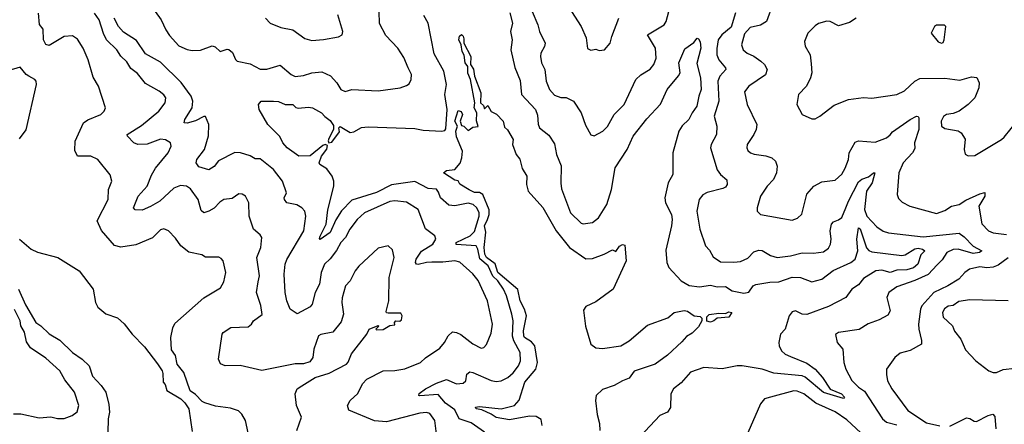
# Model space of a CAD drawing. Extents: x 1552033 to 1694788, y 811965 to 917215.
# Tile 495 of 632: x 1654317 to 1660242, y 877343 to 879775. Entities that reach past the tile are written whole.
import ezdxf

# ---------------------------------------------------------------- set-up
doc = ezdxf.new("R2010")
doc.units = 0

msp = doc.modelspace()

# ---------------------------------------------------------------- linework, layer by layer
at = {"layer": '0CON20XD'}
for points in [[(1657400.6, 879825), (1657435.5, 879745), (1657445.5, 879705), (1657478.7, 879635), (1657475.4, 879615), (1657453.1, 879575), (1657450.6, 879555), (1657458.1, 879515), (1657476.4, 879475), (1657485.4, 879405), (1657505, 879355.8), (1657535, 879321.4), (1657573, 879307), (1657605, 879307.5), (1657649.2, 879285), (1657695.5, 879215.5), (1657721.5, 879141.5), (1657755, 879083.3), (1657775, 879076.2), (1657826.7, 879105), (1657855, 879133.3), (1657894.4, 879205), (1657955.6, 879265), (1658024.4, 879415), (1658055, 879444.4), (1658112, 879478), (1658133.1, 879505), (1658147.3, 879545), (1658142.5, 879605), (1658096, 879685), (1658196.5, 879745), (1658207.5, 879765), (1658238.8, 879885)], [(1655132.2, 879825), (1655168.5, 879775), (1655195.8, 879715), (1655219.4, 879679.4), (1655275, 879617.7), (1655325, 879595.3), (1655355, 879589.7), (1655405, 879592.1), (1655475, 879618.7), (1655492.9, 879612.9), (1655523.6, 879583.6), (1655565, 879597.5), (1655575, 879595.6), (1655597.3, 879577.3), (1655615, 879535.8), (1655625.9, 879525.9), (1655705, 879510.9), (1655765, 879477.3), (1655805, 879477.1), (1655885, 879502.5), (1655950, 879445), (1655975, 879434.6), (1656025, 879439.5), (1656075, 879456.4), (1656135, 879462.5), (1656187.8, 879437.8), (1656226.1, 879396.1), (1656249.2, 879355), (1656275, 879343.3), (1656315.9, 879355.9), (1656475, 879348.6), (1656606.4, 879366.4), (1656645, 879378.8), (1656660, 879390), (1656672.5, 879415), (1656674.2, 879445), (1656655, 879486.2), (1656628.3, 879548.3), (1656592, 879605), (1656520.8, 879680.8), (1656482.6, 879752.6), (1656481.1, 879825)], [(1657638.1, 879825), (1657696.2, 879735)], [(1658850.4, 879869.6), (1658810.6, 879765), (1658775, 879742.5), (1658712.4, 879727.6), (1658679.4, 879690.6), (1658661.9, 879625), (1658670, 879595), (1658694.1, 879574.1), (1658736, 879556), (1658777.5, 879525), (1658798.6, 879505), (1658815.8, 879475), (1658805.4, 879444.6), (1658704.2, 879375), (1658679.1, 879340.9), (1658695.7, 879265), (1658752.5, 879145), (1658748.6, 879115), (1658734.6, 879085.4), (1658695.8, 879025), (1658692.5, 879005), (1658699.7, 878989.7), (1658715.6, 878975.6), (1658737.4, 878967.4), (1658807.4, 878957.4), (1658843.3, 878945), (1658865.5, 878925.5), (1658875.6, 878895), (1658871.4, 878855), (1658854.3, 878815), (1658814.6, 878775.4), (1658774.3, 878715), (1658754.2, 878645), (1658755.8, 878625), (1658775, 878604.3), (1658965, 878570), (1658997.6, 878582.4), (1659023.6, 878606.4), (1659054, 878726), (1659095.6, 878775), (1659145, 878800), (1659225, 878810), (1659265, 878847.1), (1659285, 878882), (1659304.3, 878935), (1659308.6, 878975), (1659345, 879038.6), (1659365, 879046.7), (1659465, 879038.2), (1659534.4, 879065), (1659555, 879082.5), (1659569.8, 879100.2), (1659675, 879175.4), (1659715, 879195.6), (1659725, 879193.8), (1659728.5, 879185), (1659728.9, 879115), (1659702.3, 879035), (1659705, 879000), (1659690, 878975), (1659634.3, 878915.7), (1659607.1, 878855), (1659597.8, 878725), (1659605, 878701.2), (1659628.3, 878678.3), (1659673.3, 878655), (1659835, 878610.6), (1659885, 878628.1), (1659925, 878653.5), (1659970, 878665), (1660010, 878690), (1660095, 878727.5), (1660126.1, 878736.1), (1660125.5, 878715), (1660089.3, 878655), (1660107.8, 878547.8), (1660148, 878505), (1660175, 878493.3), (1660255, 878483.5)], [(1655691.7, 877291.7), (1655675.7, 877365.7), (1655654.3, 877404.3), (1655634.2, 877424.2), (1655585, 877440), (1655495, 877452.5), (1655431.2, 877471.2), (1655415, 877478.8), (1655375, 877522), (1655343.2, 877543.2), (1655305, 877653.3), (1655263.9, 877703.9), (1655255.5, 877755.5), (1655231.3, 877791.3), (1655226.9, 877865), (1655238.3, 877921.7), (1655250.4, 877949.6), (1655425, 878104), (1655526.4, 878163.6), (1655545, 878200), (1655557.8, 878255), (1655542, 878325), (1655530.3, 878340.3), (1655515, 878348), (1655435, 878348), (1655412.3, 878362.3), (1655335, 878378.1), (1655286.7, 878415), (1655255, 878460.8), (1655212.5, 878505), (1655185, 878518.6), (1655165, 878512.5), (1655115.5, 878464.5), (1655015, 878421.9), (1654925, 878407.1), (1654887.8, 878417.8), (1654808.8, 878508.8), (1654784.2, 878565), (1654849.4, 878695), (1654851.9, 878755), (1654870.8, 878805), (1654861.7, 878841.7), (1654788, 878935), (1654745, 878955.4), (1654665, 878954.3), (1654648.3, 878988.3), (1654650.9, 879045), (1654700.8, 879155), (1654726.1, 879173.9), (1654806, 879205), (1654826, 879225), (1654832.5, 879245), (1654791.4, 879375), (1654759.8, 879429.8), (1654730, 879535), (1654699.1, 879605), (1654665, 879657.5), (1654635, 879678.1), (1654585, 879674.5), (1654495, 879620.6), (1654475, 879627.1), (1654461.2, 879655), (1654457.4, 879717.4), (1654436.4, 879746.4), (1654430.8, 879815)], [(1656015, 877573.5), (1656095.4, 877624.6), (1656179.4, 877650.6), (1656283.8, 877705), (1656294.3, 877715.7), (1656314.6, 877765.4), (1656406.7, 877885), (1656420, 877915), (1656475, 877937.5), (1656478.3, 877931.7), (1656460, 877915), (1656465, 877910), (1656505, 877913.3), (1656545, 877937.5), (1656575, 877940), (1656572.5, 877955), (1656580, 877965), (1656605, 877962.5), (1656615, 877970), (1656618.8, 877995), (1656610.7, 878010.7), (1656535, 878010), (1656525, 878013.3), (1656521.7, 878021.7), (1656538.1, 878085), (1656540.9, 878225), (1656571.4, 878345), (1656561.2, 878391.2), (1656535, 878416.2), (1656475, 878402), (1656357.2, 878292.8), (1656335.7, 878265), (1656305.6, 878205), (1656277.1, 878175), (1656257.8, 878102.2), (1656255.6, 878075), (1656266.5, 878005), (1656252.2, 877957.8), (1656202.5, 877897.5), (1656128.3, 877881.7), (1656115, 877873.8), (1656086.7, 877795), (1656080.8, 877745), (1656062.7, 877717.3), (1656025.4, 877705.4), (1655975, 877706.3), (1655775, 877666.4), (1655643.1, 877696.9), (1655554.5, 877694.5), (1655525, 877707.1), (1655513.6, 877733.6), (1655535.7, 877884.3), (1655542, 877895), (1655587.5, 877925), (1655691.7, 877928.3), (1655712, 877945), (1655724.5, 877965.5), (1655776.6, 878003.4), (1655767.9, 878057.9), (1655742.1, 878135), (1655751.3, 878198.7), (1655759.6, 878235), (1655743.6, 878345), (1655768.2, 878405), (1655774.4, 878465), (1655765, 878482.5), (1655724.4, 878515), (1655698.1, 878595), (1655695.5, 878675), (1655675, 878714.2), (1655655, 878725.8), (1655635, 878728.6), (1655595, 878701.1), (1655545, 878693.3), (1655521.1, 878678.9), (1655487.1, 878642.9), (1655455, 878623.3), (1655425, 878614.4), (1655408.8, 878628.8), (1655391.9, 878695), (1655345, 878758.2), (1655320, 878775), (1655285, 878777.7), (1655245, 878761.8), (1655159.7, 878685), (1655105, 878652), (1655055, 878630), (1655012.6, 878632.6), (1655002.1, 878645), (1655029.2, 878715), (1655083.4, 878775), (1655110.3, 878840.3), (1655135, 878883.2), (1655210.9, 878975), (1655228.1, 879015), (1655224.3, 879035), (1655195, 879052.5), (1655165, 879057.2), (1655085, 879027), (1655027.5, 879025), (1655004.7, 879034.7), (1654965.7, 879075), (1654962.9, 879085), (1655050.1, 879139.9), (1655154.5, 879225), (1655192.2, 879275), (1655195.6, 879305), (1655183.8, 879323.8), (1655156.5, 879346.5), (1655075, 879391.9), (1655025, 879451.9), (1654985, 879481.4), (1654961.9, 879521.9), (1654925.9, 879555.9), (1654901.5, 879595), (1654839.6, 879655), (1654821.5, 879691.5), (1654796.2, 879775), (1654767.2, 879815)], [(1655452.7, 879077.3), (1655455.5, 879145), (1655435, 879193.3), (1655425, 879194), (1655375, 879166.7), (1655325, 879153.2), (1655306.7, 879155), (1655310.6, 879175), (1655354.2, 879245), (1655359.2, 879285), (1655348.2, 879315), (1655287.8, 879397.8), (1655165, 879520.6), (1655075, 879570.8), (1655020.6, 879650.6), (1654941.1, 879701.1), (1654911.1, 879735), (1654885, 879785.3)], [(1657115, 877296.2), (1657035, 877350.8), (1656961.1, 877375), (1656935, 877430), (1656879.1, 877469.1), (1656835, 877522.1), (1656725, 877513.1), (1656720, 877515), (1656722, 877528), (1656759.2, 877555), (1656825, 877589.7), (1656885, 877612.1), (1656945, 877586.7), (1656985, 877589.4), (1657002.9, 877605), (1657007.1, 877645), (1657025, 877657.3), (1657045, 877654.5), (1657155.3, 877605.3), (1657185, 877599.6), (1657215, 877603.6), (1657255, 877623.5), (1657287.7, 877652.3), (1657317.9, 877695), (1657330, 877725), (1657329.6, 877775), (1657291.1, 877845), (1657283.2, 877873.2), (1657285.8, 877965), (1657279.7, 878005), (1657246.8, 878115), (1657227.6, 878155), (1657193.9, 878205), (1657163.5, 878233.5), (1657137.1, 878295), (1657086.7, 878336.7), (1657075, 878395.6), (1657065, 878414.7), (1656943.8, 878423.8), (1656944.6, 878435.4), (1657027.5, 878475), (1657055, 878502.7), (1657082.9, 878595), (1657082.2, 878615), (1657067.9, 878645), (1657045.6, 878665), (1657015, 878673.2), (1656935, 878655.2), (1656899.7, 878659.7), (1656850.3, 878705), (1656838.4, 878738.4), (1656825, 878755.9), (1656775, 878760.8), (1656695, 878802.9), (1656555, 878783.2), (1656465, 878737), (1656315, 878690.5), (1656253.6, 878626.4), (1656218.8, 878571.2), (1656184.7, 878495), (1656125, 878453.1), (1656120.7, 878460.7), (1656124.4, 878474.4), (1656160.8, 878545), (1656171.7, 878631.7), (1656207.8, 878775), (1656207.9, 878805), (1656196.8, 878835), (1656165, 878879.6), (1656123.8, 878905), (1656120, 878915), (1656132.5, 878955), (1656165, 878997.5), (1656169.4, 879019.4), (1656155, 879024), (1656140.8, 879019.2), (1656065, 878956.7), (1655997.5, 878955), (1655926.7, 879005), (1655901.2, 879035), (1655882.3, 879072.3), (1655810, 879145), (1655758.8, 879235), (1655754.3, 879265.7), (1655770, 879285), (1655844.2, 879285.8), (1655875, 879283.3), (1655915, 879266), (1655960, 879265), (1655978.3, 879248.3), (1655993.6, 879243.6), (1656055, 879248.8), (1656080, 879245), (1656133.3, 879215), (1656152.7, 879192.7), (1656185, 879170), (1656205, 879140), (1656206.2, 879115), (1656178.3, 879061.7), (1656173.8, 879046.2), (1656177.5, 879035), (1656195, 879038), (1656240.7, 879100.7), (1656238, 879125), (1656245, 879133.8), (1656305, 879097.8), (1656328.6, 879101.4), (1656373.2, 879126.8), (1656415, 879130.6), (1656695, 879121.5), (1656745, 879111.5), (1656855, 879105.7), (1656875, 879108.8), (1656881.1, 879118.9), (1656890.1, 879235), (1656876.4, 879325), (1656885.9, 879385), (1656870.4, 879465), (1656810.7, 879570.7), (1656774.3, 879755), (1656749.7, 879799.7)], [(1655796, 879785), (1655824.4, 879754.4), (1655888.1, 879728.1), (1655960, 879715), (1656032.6, 879662.6), (1656075, 879650.4), (1656145, 879655.5), (1656235, 879672), (1656256.7, 879685), (1656262, 879705), (1656231.4, 879805)], [(1657267.1, 879817.1), (1657282, 879755), (1657270.7, 879705), (1657281.1, 879655), (1657271.9, 879595), (1657297.1, 879487.1), (1657329.6, 879409.6), (1657336.2, 879325), (1657420.7, 879235), (1657432.3, 879202.3), (1657437, 879147), (1657446.2, 879125), (1657501.5, 879081.5), (1657535, 879028), (1657547.1, 878965), (1657576.4, 878896.4), (1657573.2, 878793.2), (1657577.5, 878757.5), (1657631.8, 878615), (1657695, 878552), (1657708, 878548), (1657765, 878555.7), (1657800, 878585), (1657850, 878665), (1657879.1, 878755), (1657901.3, 878885), (1657973.8, 878995), (1658009.1, 879075), (1658090.5, 879179.5), (1658172.6, 879267.4), (1658213.7, 879356.3), (1658281.5, 879438.5), (1658291.8, 879455), (1658284.7, 879515), (1658320.7, 879599.3), (1658375, 879638.2), (1658395, 879663.8), (1658401.2, 879661.2), (1658411.4, 879641.4), (1658415.3, 879605), (1658391.9, 879511.9), (1658414.1, 879425), (1658418.4, 879355), (1658403.9, 879315), (1658392.7, 879255), (1658363.7, 879215), (1658344.6, 879175), (1658302.9, 879137.1), (1658283.6, 879105), (1658248, 878975), (1658247.1, 878845), (1658220.5, 878795), (1658199.4, 878705), (1658204.2, 878674.3), (1658240, 878605), (1658243.1, 878575), (1658239.6, 878535), (1658205, 878390), (1658210.6, 878315), (1658224.2, 878285), (1658298, 878205), (1658345, 878176.5), (1658408.3, 878168.3), (1658475, 878178.5), (1658515, 878168.8), (1658565, 878171.5), (1658605.3, 878145.3), (1658675, 878131.8), (1658705, 878137.8), (1658732.1, 878175), (1658746.3, 878183.7), (1658832.3, 878197.7), (1658885, 878199.5), (1658965, 878227.8), (1659015, 878224.6), (1659085, 878199.7), (1659145, 878214.4), (1659213.1, 878266.9), (1659319.5, 878315), (1659344.6, 878335), (1659361.8, 878385), (1659354, 878455), (1659365, 878524), (1659375, 878517.5), (1659412.8, 878402.8)], [(1657696.2, 879735), (1657725.7, 879665.7), (1657735, 879601.2), (1657755, 879592), (1657785, 879597.5), (1657805, 879590), (1657836.7, 879595), (1657871.2, 879635), (1657880, 879675), (1657923.1, 879785)], [(1658625, 879816.2), (1658599.7, 879730.3), (1658542, 879685), (1658520, 879655), (1658511.5, 879601.5), (1658512.7, 879565), (1658523.9, 879535), (1658565.4, 879485), (1658566.2, 879475), (1658531.5, 879435), (1658519.4, 879405), (1658524.7, 879285), (1658496, 879195), (1658512.2, 879135), (1658511.4, 879085), (1658477.8, 879025), (1658473.5, 879005), (1658515, 878872.9), (1658534.7, 878844.7), (1658572.6, 878812.6), (1658575.4, 878784.6), (1658565, 878769.2), (1658549.4, 878760.6), (1658453.8, 878736.2), (1658427.2, 878722.8), (1658406.2, 878693.8), (1658392.1, 878625), (1658410, 878515), (1658444.4, 878415), (1658468.9, 878388.9), (1658490.2, 878350.2), (1658535, 878320), (1658615, 878317.1), (1658655, 878321.9), (1658698.5, 878341.5), (1658735, 878380), (1658765, 878390.5), (1658785, 878387.8), (1658835, 878357.3), (1658875, 878346.5), (1658955, 878355.4), (1659025, 878373.5), (1659095, 878370.8), (1659155, 878380.6), (1659185, 878401.4), (1659196.7, 878425), (1659200.4, 878455), (1659194.7, 878505), (1659203.3, 878546.7), (1659215, 878560.6), (1659245, 878571.1), (1659265, 878585.6), (1659289.7, 878645), (1659304.2, 878685), (1659365, 878800.7), (1659385, 878815.8), (1659425, 878829.6), (1659455, 878855.5), (1659464.1, 878854.1), (1659447.1, 878795), (1659412.5, 878745), (1659401.9, 878635), (1659415, 878594.6), (1659475, 878530.4), (1659514, 878504), (1659545, 878492.9), (1659755, 878468.9), (1659971.1, 878491.1), (1660000.4, 878470.4), (1660055, 878413.6), (1660106.7, 878385), (1660094, 878375), (1660055, 878369.4), (1659965, 878396), (1659935, 878394.2), (1659896.7, 878375), (1659868.8, 878331.2), (1659839.1, 878300.9), (1659785, 878243.6), (1659705, 878208.2), (1659595, 878170), (1659548.1, 878135), (1659535.5, 878104.5), (1659555.5, 878025), (1659541.6, 877998.4), (1659488.8, 877971.2), (1659422.7, 877947.3), (1659368.3, 877911.7), (1659245, 877895.5), (1659227.5, 877882.5), (1659237.5, 877835), (1659270, 877795), (1659277.1, 877715), (1659287.9, 877675), (1659325, 877605.8), (1659365, 877565.5), (1659401, 877541), (1659509.1, 877375), (1659534.4, 877355), (1659595, 877340)], [(1659350, 879785), (1659310.7, 879759.3), (1659245, 879739.2), (1659195, 879764), (1659174.1, 879765.9), (1659125, 879752), (1659105, 879738), (1659059.2, 879695), (1659039.2, 879645), (1659045, 879616.7), (1659074.5, 879564.5), (1659079.4, 879509.4), (1659083.5, 879455), (1659076.7, 879425), (1659051.9, 879375), (1659004.2, 879325), (1658992.9, 879265), (1659026.1, 879206.1), (1659085, 879178.8), (1659105, 879180), (1659133.3, 879195), (1659218.5, 879261.5), (1659305, 879295.5), (1659395, 879307.8), (1659445, 879303.1), (1659595, 879325.7), (1659641.4, 879348.6), (1659705, 879405.6), (1659735, 879421.5), (1659885, 879424.7), (1659975, 879411.8), (1660045, 879431.4), (1660076.8, 879426.8), (1660092, 879395), (1660090, 879365), (1660064.4, 879305), (1660025.3, 879264.7), (1659971.2, 879225), (1659935, 879211.5), (1659895, 879206.2), (1659876.8, 879193.2)], [(1659865, 879633.8), (1659875, 879637.5), (1659881.2, 879655), (1659890, 879735), (1659881.7, 879741.7), (1659835, 879742.5), (1659823.3, 879735), (1659802.5, 879695), (1659845, 879642.5), (1659865, 879633.8)], [(1657153.9, 877403.9), (1657099.2, 877429.2), (1657063.3, 877435), (1657060, 877445), (1657085, 877449.5), (1657215, 877436.1), (1657295, 877456.4), (1657322.7, 877487.3), (1657357.8, 877595), (1657423, 877675), (1657432.8, 877715), (1657418, 877815), (1657397.8, 877837.8), (1657355.6, 877865), (1657350.4, 877875), (1657348.4, 877905), (1657367.1, 877995), (1657355.7, 878035.7), (1657328.6, 878085), (1657313.9, 878153.9), (1657195, 878254.5), (1657177.6, 878307.6), (1657126.4, 878345), (1657116.2, 878365), (1657111.8, 878405), (1657122.6, 878497.4), (1657113.6, 878535), (1657132.2, 878575), (1657142.3, 878605), (1657143, 878633), (1657104.6, 878724.6), (1657085, 878735.8), (1657055, 878735.5), (1657021.7, 878751.7), (1656965.9, 878785.9), (1656955, 878807.5), (1656935, 878810), (1656867.1, 878855), (1656885, 878867.7), (1656935.9, 878874.1), (1656967.6, 878912.4), (1656978.5, 878945), (1656981.2, 878985), (1656945, 879071.2), (1656942.7, 879105), (1656951.2, 879135), (1656936, 879165), (1656955, 879230), (1656973, 879223), (1656982.5, 879205), (1656967.5, 879165), (1656975, 879140), (1656990, 879135), (1657015, 879110), (1657045, 879130), (1657076, 879134), (1657066.7, 879166.7), (1657068.9, 879215), (1657051.4, 879245), (1657055.6, 879275), (1657030.4, 879415), (1657013.7, 879453.6), (1657013.8, 879493.8), (1656998.1, 879515), (1656992, 879562), (1656979.7, 879585), (1656974.2, 879624.2), (1656960.3, 879655), (1656962.9, 879677.1), (1656975, 879686.2), (1656985.7, 879675.7), (1656989.5, 879660.5), (1656990.5, 879635), (1657031.9, 879555), (1657030, 879505), (1657048.8, 879478.8), (1657054.4, 879435), (1657092.5, 879335), (1657089.2, 879275), (1657108.8, 879258.8), (1657115, 879240), (1657135, 879260), (1657153.6, 879223.6), (1657186.4, 879206.4), (1657227.5, 879165), (1657235, 879130), (1657253, 879113), (1657286.7, 879055), (1657283.3, 879025), (1657304.1, 878964.1), (1657325.9, 878935.9), (1657340, 878880), (1657370, 878835), (1657366.7, 878785), (1657378, 878745), (1657465, 878646), (1657545.8, 878505.8), (1657625.8, 878405.8), (1657725, 878338), (1657765, 878340), (1657835, 878365.8), (1657885, 878392.5), (1657905, 878382.5), (1657926.9, 878413.1), (1657945, 878424.2), (1657959.1, 878419.1), (1657966.9, 878325), (1657888, 878155), (1657785, 878078.2), (1657725, 878051.1), (1657710.5, 878029.5), (1657721.7, 877931.8), (1657754.1, 877824.1), (1657783.3, 877803.3), (1657825, 877797.5), (1657935, 877814.1), (1657985, 877844.6), (1658095, 877939.3), (1658218.1, 877981.9), (1658255, 878014.3), (1658315.9, 878025.9), (1658335, 878023.3), (1658375.8, 877995.8), (1658411.4, 877991.4), (1658421.2, 877981.2), (1658422.9, 877965), (1658401.7, 877928.3), (1658365, 877891.4), (1658330, 877870), (1658302, 877838), (1658215, 877758), (1658141.2, 877705), (1658015, 877662.2), (1657985, 877620), (1657944, 877605), (1657894.5, 877575.5), (1657825, 877551.5), (1657785.6, 877515), (1657782.9, 877485), (1657792.2, 877402.2), (1657806.9, 877346.9), (1657808.8, 877305)], [(1654315, 879060), (1654355, 879112.5), (1654417.5, 879385), (1654415.8, 879405), (1654408, 879415), (1654372, 879435), (1654356, 879446), (1654320, 879490), (1654245, 879467.5)], [(1659876.8, 879193.2), (1659863.1, 879165), (1659865, 879134.4), (1659885, 879120.9), (1659965, 879107.5), (1659983.8, 879095), (1660007.2, 879057.2), (1660000.6, 878995), (1660007.5, 878967.5), (1660025, 878956.2), (1660065, 878958), (1660225, 879054.3), (1660240.7, 879069.3), (1660325, 879173.3)], [(1656825.3, 877285), (1656815.3, 877365.3), (1656785, 877407.5), (1656765, 877413.1), (1656725, 877408.8), (1656525, 877357.3), (1656452.9, 877362.9), (1656297.6, 877427.6), (1656290, 877455), (1656305.7, 877485), (1656351.7, 877528.3), (1656379.6, 877585), (1656405.6, 877615), (1656505, 877663.5), (1656575, 877665.5), (1656634.6, 877675.4), (1656730, 877715), (1656758.3, 877741.7), (1656845, 877800.8), (1656874.3, 877835), (1656895.4, 877874.6), (1656922.1, 877897.9), (1656945, 877895.6), (1656972.2, 877882.2), (1657045, 877825.7), (1657095, 877801.4), (1657110, 877805), (1657126.6, 877823.4), (1657155, 877890), (1657161.5, 877945), (1657132, 878085), (1657076.6, 878206.6), (1657045, 878246.7), (1656965, 878317.3), (1656935, 878325.4), (1656863.4, 878316.6), (1656797.4, 878317.4), (1656765, 878316.3), (1656715, 878303.9), (1656705, 878305.7), (1656699.6, 878315), (1656703.5, 878335), (1656735, 878383.8), (1656802.5, 878425), (1656820.8, 878455), (1656815.7, 878475.7), (1656758.9, 878518.9), (1656715.6, 878635), (1656645, 878678.2), (1656575, 878687.1), (1656545, 878682.1), (1656392.5, 878615), (1656348.5, 878575), (1656304.8, 878515.2), (1656277.5, 878465), (1656249.6, 878435), (1656222.9, 878387.1), (1656185, 878337.1), (1656151.6, 878305), (1656130.6, 878255), (1656120.9, 878185), (1656096.1, 878135), (1656076.2, 878065), (1656065, 878048.9), (1655985.9, 878005.9), (1655944.3, 878035), (1655925, 878084), (1655915.4, 878135), (1655908.8, 878245), (1655914.7, 878305), (1655925, 878333.8), (1656026.1, 878505), (1656040, 878595), (1656033.9, 878623.9), (1656015, 878643.6), (1655985, 878661.8), (1655924.3, 878675), (1655910, 878695), (1655908.8, 878705), (1655922, 878735), (1655897.8, 878805), (1655844.5, 878875), (1655765, 878937.9), (1655735, 878939.6), (1655705, 878957.1), (1655645, 878975.5), (1655612.7, 878977.3), (1655514.2, 878925.8), (1655487.1, 878892.9), (1655455, 878873.5), (1655395, 878890), (1655380, 878915), (1655383.1, 878935), (1655428.7, 878995), (1655452.7, 879077.3)], [(1654315, 878456.7), (1654385.5, 878395.5), (1654425, 878377.1), (1654546.3, 878346.3), (1654674.2, 878265), (1654760, 878155), (1654773.1, 878075), (1654786.6, 878046.6), (1654835, 878006), (1654905, 877982.5), (1654946.3, 877946.3), (1654994, 877885), (1655068.9, 877808.9), (1655146.5, 877706.5), (1655174, 877665), (1655178, 877648), (1655180, 877595), (1655191.7, 877581.7), (1655202.5, 877545), (1655286.7, 877496.7), (1655311.3, 877471.3), (1655334.2, 877435), (1655355, 877300)], [(1659412.8, 878402.8), (1659427.2, 878387.2), (1659445, 878379.1), (1659625, 878357.3), (1659645, 878361.5), (1659705, 878397.7), (1659725, 878401), (1659751.1, 878395), (1659764.4, 878385), (1659739.2, 878360.8), (1659722.2, 878305), (1659697, 878283), (1659655, 878270.5), (1659595, 878269.7), (1659555, 878254.9), (1659505, 878269.2), (1659468.5, 878265), (1659395, 878218.7), (1659365, 878181.7), (1659325.6, 878155), (1659289.2, 878105), (1659185, 878050.9), (1659055, 878003.8), (1659025, 878004.5), (1658985, 878025.8), (1658965, 878018.2), (1658947.5, 877995), (1658923.1, 877915), (1658895.4, 877885), (1658886.4, 877835), (1658887.5, 877815), (1658901.1, 877785), (1658924.4, 877765), (1658955, 877750.6), (1659055, 877710.8), (1659103.3, 877675), (1659148.8, 877625), (1659193.8, 877553.8), (1659262, 877525), (1659280.8, 877505), (1659275, 877498), (1659155, 877534.7), (1659045, 877625.2), (1659025, 877633.4), (1658855, 877650.6), (1658785, 877674.1), (1658665, 877694.1), (1658635, 877694.6), (1658545, 877675.4), (1658435, 877684.5), (1658353.8, 877656.2), (1658298.1, 877591.9), (1658252.5, 877555), (1658235.6, 877525), (1658232.7, 877442.7), (1658215, 877415.7), (1658170, 877395), (1658051.1, 877268.9)], [(1660265, 878343.8), (1660205, 878300), (1660175, 878286.9), (1660136.7, 878283.3), (1660095, 878288.9), (1660034, 878276), (1660004.7, 878255.3), (1659969.4, 878215), (1659901.9, 878175), (1659818.2, 878135), (1659745.6, 878055), (1659737.8, 878035), (1659725.5, 877945), (1659727.3, 877915), (1659745, 877847.5), (1659744.4, 877825), (1659675, 877785.5), (1659615, 877771.1), (1659582.9, 877745), (1659534.3, 877675), (1659532.6, 877642.6), (1659539.5, 877605), (1659565.5, 877555), (1659661.5, 877425), (1659775, 877350.7), (1659855, 877333.4)], [(1654310, 878155), (1654351.9, 878061.9), (1654414.6, 877954.6), (1654444.6, 877934.6), (1654495, 877885.8), (1654559.4, 877849.4), (1654634.3, 877775), (1654692.5, 877735), (1654734.3, 877694.3), (1654755, 877632), (1654806.6, 877576.6), (1654834.6, 877535), (1654852.6, 877462.6), (1654857.3, 877415), (1654849.2, 877375), (1654847.2, 877292.8)], [(1660265, 878085.6), (1660035, 878090.4), (1659968.3, 878081.7), (1659935, 878056.4), (1659905, 878052.5), (1659882.8, 878037.3), (1659870, 878015), (1659875, 877985.8), (1659931.4, 877935), (1659942.2, 877902.2), (1659980.6, 877855), (1660009.7, 877789.7), (1660071.2, 877725), (1660150, 877665), (1660174.5, 877654.5), (1660195, 877654.4), (1660235, 877671.4), (1660305, 877680)], [(1654280, 877405), (1654324.4, 877405.6), (1654435, 877382.2), (1654505, 877387.5), (1654545, 877376.9), (1654585, 877377.5), (1654633.3, 877395), (1654662.7, 877417.3), (1654672.1, 877455), (1654646, 877535), (1654589.5, 877609.5), (1654558.1, 877665), (1654475, 877740.8), (1654382.6, 877802.6), (1654357.8, 877837.8), (1654346.5, 877896.5), (1654324.6, 877935), (1654320, 877965), (1654285, 878032.5)], [(1658475, 877955.8), (1658452.9, 877962.9), (1658451.9, 877988.1), (1658467.1, 878002.9), (1658525, 878010.8), (1658565, 878008), (1658585, 878019.2), (1658603.3, 878015), (1658585, 877986.7), (1658515, 877980), (1658495, 877963.8), (1658475, 877955.8)], [(1655985.7, 877305), (1656012, 877385), (1655982.5, 877455), (1655974.2, 877525), (1655987.1, 877555), (1656015, 877573.5)], [(1659465, 877210.9), (1659295, 877370), (1659225, 877416.9), (1659108.8, 877468.8), (1659035.2, 877525.2), (1658995, 877541.8), (1658975, 877543.5), (1658835.6, 877505.6), (1658798.8, 877495), (1658775, 877466), (1658699.5, 877290.5)], [(1657462, 877335), (1657455, 877370.6), (1657425, 877388.9), (1657385, 877390.8), (1657265, 877370.5), (1657185, 877384.2), (1657153.9, 877403.9)], [(1659915, 877331.5), (1660015, 877381.1), (1660035, 877378.1), (1660060.5, 877360.5), (1660075, 877358.6), (1660145, 877395.6), (1660174, 877404), (1660185, 877390), (1660190.6, 877315)]]:
    msp.add_lwpolyline(points, dxfattribs=at)

doc.saveas('drawing.dxf')
